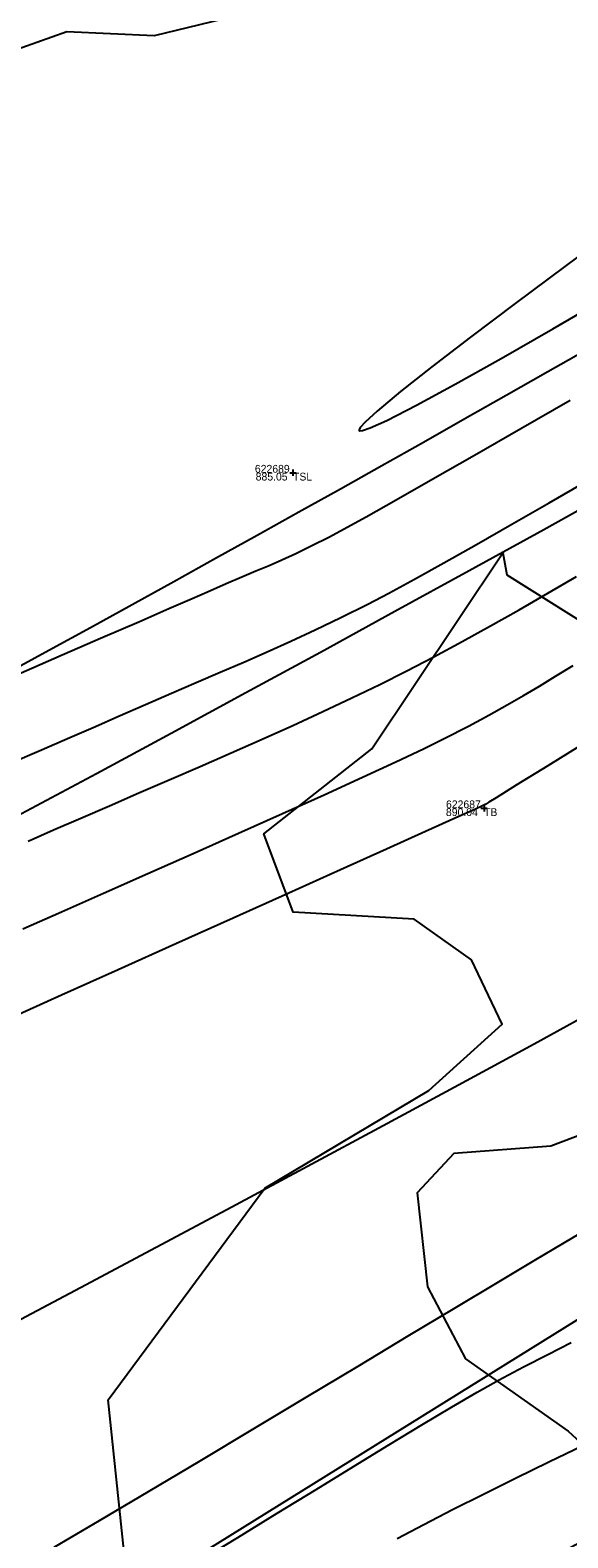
# Model space of a CAD drawing. Extents: x 1957117 to 1971063, y 701601 to 715861.
# Drawn here: x 1966989.5 to 1967013.6, y 709704.8 to 709772.4 of the extents above; entities that cross this region are included whole.
import ezdxf

# ---------------------------------------------------------------- set-up
doc = ezdxf.new("R2010")
doc.units = 0
for name, color, linetype in [('DT_X_Contour_Major', 7, 'Continuous'), ('DT_X_Contour_Minor', 7, 'Continuous'), ('GE_X_CL_20', 7, 'Continuous'), ('PV_P_Drive', 7, 'Continuous'), ('PV_P_Shoulder', 7, 'Continuous'), ('RS_Raster1', 7, 'Continuous'), ('RW_X_Esmt_RR', 7, 'Continuous'), ('RW_X_Fee_RW', 7, 'Continuous'), ('SC_Scratch1', 7, 'Continuous'), ('SC_Shading5', 7, 'Continuous'), ('VG_X_Tree_Line_Rt', 7, 'Continuous')]:
    doc.layers.add(name, color=color, linetype=linetype)

msp = doc.modelspace()

# ---------------------------------------------------------------- linework, layer by layer
at = {"layer": 'DT_X_Contour_Major'}
for points in [[(1967015.9, 709763.555), (1967013.498, 709761.78), (1967011.273, 709760.122), (1967009.272, 709758.614), (1967007.542, 709757.287), (1967006.131, 709756.174), (1967005.086, 709755.306), (1967004.545, 709754.81), (1967004.328, 709754.565), (1967004.278, 709754.466), (1967004.283, 709754.436), (1967004.311, 709754.419), (1967004.433, 709754.429), (1967004.779, 709754.548), (1967005.522, 709754.886), (1967006.856, 709755.57), (1967008.584, 709756.508), (1967010.641, 709757.66), (1967012.965, 709758.988), (1967015.493, 709760.451)], [(1967015.9, 709763.555), (1967013.498, 709761.78), (1967011.273, 709760.122), (1967009.272, 709758.614), (1967007.542, 709757.287), (1967006.131, 709756.174), (1967005.086, 709755.306), (1967004.545, 709754.81), (1967004.328, 709754.565), (1967004.278, 709754.466), (1967004.283, 709754.436), (1967004.311, 709754.419), (1967004.433, 709754.429), (1967004.779, 709754.548), (1967005.522, 709754.886), (1967006.856, 709755.57), (1967008.584, 709756.508), (1967010.641, 709757.66), (1967012.965, 709758.988), (1967015.493, 709760.451)], [(1967014.599, 709740.551), (1967012.734, 709739.4), (1967011.32, 709738.528), (1967010.418, 709737.971), (1967010.092, 709737.77), (1967009.956, 709737.688), (1967009.817, 709737.612), (1967009.492, 709737.464), (1967008.616, 709737.069), (1967007.263, 709736.46), (1967005.513, 709735.672), (1967003.44, 709734.739), (1967001.123, 709733.697), (1966998.637, 709732.579), (1966996.061, 709731.42), (1966993.47, 709730.256), (1966990.942, 709729.119), (1966988.554, 709728.045)], [(1967014.599, 709740.551), (1967012.734, 709739.4), (1967011.32, 709738.528), (1967010.418, 709737.971), (1967010.092, 709737.77), (1967009.956, 709737.688), (1967009.817, 709737.612), (1967009.492, 709737.464), (1967008.616, 709737.069), (1967007.263, 709736.46), (1967005.513, 709735.672), (1967003.44, 709734.739), (1967001.123, 709733.697), (1966998.637, 709732.579), (1966996.061, 709731.42), (1966993.47, 709730.256), (1966990.942, 709729.119), (1966988.554, 709728.045)], [(1966990.61, 709704.378), (1966992.641, 709705.575), (1966994.838, 709706.877), (1966997.148, 709708.252), (1966999.519, 709709.669), (1967001.899, 709711.095), (1967004.237, 709712.498), (1967006.482, 709713.845), (1967008.58, 709715.105), (1967010.481, 709716.244), (1967012.132, 709717.232), (1967013.482, 709718.034), (1967014.479, 709718.62)], [(1966990.61, 709704.378), (1966992.641, 709705.575), (1966994.838, 709706.877), (1966997.148, 709708.252), (1966999.519, 709709.669), (1967001.899, 709711.095), (1967004.237, 709712.498), (1967006.482, 709713.845), (1967008.58, 709715.105), (1967010.481, 709716.244), (1967012.132, 709717.232), (1967013.482, 709718.034), (1967014.479, 709718.62)]]:
    msp.add_lwpolyline(points, dxfattribs=at)
at = {"layer": 'DT_X_Contour_Minor'}
for points in [[(1966988.987, 709743.51), (1966990.97, 709744.371), (1966992.791, 709745.162), (1966994.403, 709745.862), (1966995.754, 709746.45), (1966996.796, 709746.904), (1966997.479, 709747.205), (1966998.316, 709747.572), (1966999.028, 709747.876), (1966999.656, 709748.14), (1967000.24, 709748.388), (1967000.821, 709748.641), (1967001.44, 709748.923), (1967002.137, 709749.257), (1967002.952, 709749.666), (1967003.579, 709750.003), (1967004.592, 709750.566), (1967005.942, 709751.327), (1967007.58, 709752.259), (1967009.458, 709753.333), (1967011.527, 709754.52), (1967013.739, 709755.792)], [(1966988.987, 709743.51), (1966990.97, 709744.371), (1966992.791, 709745.162), (1966994.403, 709745.862), (1966995.754, 709746.45), (1966996.796, 709746.904), (1966997.479, 709747.205), (1966998.316, 709747.572), (1966999.028, 709747.876), (1966999.656, 709748.14), (1967000.24, 709748.388), (1967000.821, 709748.641), (1967001.44, 709748.923), (1967002.137, 709749.257), (1967002.952, 709749.666), (1967003.579, 709750.003), (1967004.592, 709750.566), (1967005.942, 709751.327), (1967007.58, 709752.259), (1967009.458, 709753.333), (1967011.527, 709754.52), (1967013.739, 709755.792)], [(1966988.649, 709739.518), (1966990.034, 709740.116), (1966991.312, 709740.67), (1966992.461, 709741.171), (1966993.459, 709741.611), (1966994.698, 709742.157), (1966995.865, 709742.662), (1966996.977, 709743.137), (1966998.052, 709743.595), (1966999.106, 709744.048), (1967000.157, 709744.507), (1967001.221, 709744.986), (1967002.316, 709745.494), (1967003.46, 709746.046), (1967004.668, 709746.652), (1967005.61, 709747.147), (1967006.756, 709747.77), (1967008.076, 709748.502), (1967009.543, 709749.329), (1967011.128, 709750.232), (1967012.804, 709751.193), (1967014.541, 709752.197)], [(1966988.649, 709739.518), (1966990.034, 709740.116), (1966991.312, 709740.67), (1966992.461, 709741.171), (1966993.459, 709741.611), (1966994.698, 709742.157), (1966995.865, 709742.662), (1966996.977, 709743.137), (1966998.052, 709743.595), (1966999.106, 709744.048), (1967000.157, 709744.507), (1967001.221, 709744.986), (1967002.316, 709745.494), (1967003.46, 709746.046), (1967004.668, 709746.652), (1967005.61, 709747.147), (1967006.756, 709747.77), (1967008.076, 709748.502), (1967009.543, 709749.329), (1967011.128, 709750.232), (1967012.804, 709751.193), (1967014.541, 709752.197)], [(1966989.438, 709736.018), (1966990.585, 709736.525), (1966991.805, 709737.057), (1966993.084, 709737.611), (1966994.41, 709738.185), (1966995.771, 709738.773), (1966997.154, 709739.374), (1966998.546, 709739.984), (1966999.934, 709740.599), (1967001.307, 709741.216), (1967002.651, 709741.832), (1967003.953, 709742.443), (1967005.202, 709743.047), (1967006.384, 709743.639), (1967007.633, 709744.289), (1967008.897, 709744.969), (1967010.173, 709745.673), (1967011.456, 709746.398), (1967012.743, 709747.139), (1967014.03, 709747.89)], [(1966989.438, 709736.018), (1966990.585, 709736.525), (1966991.805, 709737.057), (1966993.084, 709737.611), (1966994.41, 709738.185), (1966995.771, 709738.773), (1966997.154, 709739.374), (1966998.546, 709739.984), (1966999.934, 709740.599), (1967001.307, 709741.216), (1967002.651, 709741.832), (1967003.953, 709742.443), (1967005.202, 709743.047), (1967006.384, 709743.639), (1967007.633, 709744.289), (1967008.897, 709744.969), (1967010.173, 709745.673), (1967011.456, 709746.398), (1967012.743, 709747.139), (1967014.03, 709747.89)], [(1966989.196, 709732.094), (1966990.931, 709732.859), (1966992.818, 709733.692), (1966994.805, 709734.571), (1966996.839, 709735.473), (1966998.871, 709736.378), (1967000.848, 709737.263), (1967002.718, 709738.107), (1967004.43, 709738.887), (1967005.932, 709739.581), (1967007.173, 709740.168), (1967008.1, 709740.625), (1967009.18, 709741.185), (1967010.102, 709741.679), (1967010.91, 709742.129), (1967011.649, 709742.555), (1967012.361, 709742.979), (1967013.091, 709743.421), (1967013.881, 709743.904)], [(1966989.196, 709732.094), (1966990.931, 709732.859), (1966992.818, 709733.692), (1966994.805, 709734.571), (1966996.839, 709735.473), (1966998.871, 709736.378), (1967000.848, 709737.263), (1967002.718, 709738.107), (1967004.43, 709738.887), (1967005.932, 709739.581), (1967007.173, 709740.168), (1967008.1, 709740.625), (1967009.18, 709741.185), (1967010.102, 709741.679), (1967010.91, 709742.129), (1967011.649, 709742.555), (1967012.361, 709742.979), (1967013.091, 709743.421), (1967013.881, 709743.904)], [(1966997.063, 709703.736), (1966998.839, 709704.816), (1967000.61, 709705.899), (1967002.348, 709706.965), (1967004.026, 709707.994), (1967005.614, 709708.964), (1967007.086, 709709.857), (1967008.414, 709710.65), (1967009.57, 709711.324), (1967010.525, 709711.859), (1967011.654, 709712.459), (1967012.74, 709713.02), (1967013.792, 709713.548)], [(1966997.063, 709703.736), (1966998.839, 709704.816), (1967000.61, 709705.899), (1967002.348, 709706.965), (1967004.026, 709707.994), (1967005.614, 709708.964), (1967007.086, 709709.857), (1967008.414, 709710.65), (1967009.57, 709711.324), (1967010.525, 709711.859), (1967011.654, 709712.459), (1967012.74, 709713.02), (1967013.792, 709713.548)], [(1967005.978, 709704.76), (1967007.177, 709705.396), (1967008.473, 709706.064), (1967009.85, 709706.758), (1967011.291, 709707.471), (1967012.781, 709708.199), (1967014.303, 709708.937)], [(1967005.978, 709704.76), (1967007.177, 709705.396), (1967008.473, 709706.064), (1967009.85, 709706.758), (1967011.291, 709707.471), (1967012.781, 709708.199), (1967014.303, 709708.937)]]:
    msp.add_lwpolyline(points, dxfattribs=at)
at = {"layer": 'GE_X_CL_20'}
msp.add_arc((1966097.625, 711403.626), 1909.859, 292.487031, 307.269944, dxfattribs=at)
at = {"layer": 'PV_P_Drive'}
for p, q in [((1967001.315, 709752.687), (1967001.315, 709752.395)), ((1967001.169, 709752.541), (1967001.461, 709752.541)), ((1967001.315, 709752.541), (1967001.315, 709752.541)), ((1967009.734, 709737.5), (1967010.026, 709737.5)), ((1967009.88, 709737.646), (1967009.88, 709737.354)), ((1967009.88, 709737.5), (1967009.88, 709737.5))]:
    msp.add_line(p, q, dxfattribs=at)
at = {"layer": 'RW_X_Esmt_RR'}
for centre, radius, start, end in [((1966217.488, 711154.824), 1608.144, 291.792397, 311.285621), ((1966097.625, 711403.626), 1889.859, 292.487031, 307.269944), ((1966097.625, 711403.626), 1939.859, 292.487031, 307.269944)]:
    msp.add_arc(centre, radius, start, end, dxfattribs=at)
at = {"layer": 'RW_X_Fee_RW'}
msp.add_lwpolyline([(1963881.046, 707276.431), (1964172.578, 707701.964), (1964668.324, 708419.582), (1964735.207, 708501.875), (1964966.496, 708718.802), (1965107.468, 708816.338), (1965585.552, 709094.216), (1966091.861, 709326.705), (1966247.281, 709386.816), (1966633.174, 709551.737), (1966943.202, 709670.565), (1967172.032, 709812.662), (1967935.697, 710373.174), (1968346.714, 710683.963), (1968484.345, 710796.182), (1968743.632, 711067.038), (1968903.937, 711275.819), (1969041.222, 711501.316), (1969638.166, 712572.015), (1970019.077, 713196.718)], dxfattribs=at)
at = {"layer": 'SC_Shading5'}
for points in [[(1963589.678, 706586.994), (1963626.625, 706689.548), (1963651.76, 706746.832), (1963668.09, 706778.596), (1963682.768, 706805.402), (1963734.424, 706911.594), (1963826.849, 707116.717), (1963877.258, 707215.645), (1963964.981, 707354.472), (1964070.526, 707509.355), (1964132.574, 707601.994), (1964163.9, 707642.169), (1964191.2, 707685.167), (1964278.98, 707807.131), (1964326.11, 707874.364), (1964396.427, 707968.962), (1964508.519, 708133.679), (1964655.588, 708336.552), (1964745.319, 708429.172), (1964840.327, 708522.317), (1964988.178, 708660.245), (1965089.796, 708739.041), (1965251.743, 708835.216), (1965415.807, 708922.048), (1965866.2, 709149.38), (1966173.543, 709294.131), (1966283.627, 709338.196), (1966534.003, 709419.214), (1966689.084, 709471.266), (1967008.468, 709641.817), (1967166.677, 709750.124), (1967422.113, 709931.083), (1967818.707, 710198.831), (1968187.021, 710459.852), (1968360.589, 710592.493), (1968496.543, 710707.847), (1968606.427, 710809.378), (1968733.391, 710937.091), (1968807.28, 711025.4), (1968843.008, 711077.094), (1968863.233, 711106.099), (1968909.747, 711171.311), (1968974.133, 711279.559), (1969130.932, 711546.915), (1969247.433, 711744.686), (1969402.714, 712016.424), (1969505.287, 712191.789), (1969666.311, 712460.805), (1969771.586, 712639.896), (1969880.058, 712820.917), (1969964.994, 712955.706), (1969990.005, 713000.084), (1970030.065, 713068.479)], [(1963609.915, 706579.703), (1963646.615, 706681.572), (1963671.193, 706737.585), (1963687.092, 706768.511), (1963701.884, 706795.526), (1963753.906, 706902.469), (1963846.249, 707107.41), (1963895.973, 707204.994), (1963982.966, 707342.667), (1964088.35, 707497.312), (1964150.015, 707589.379), (1964181.502, 707629.761), (1964209.024, 707673.109), (1964296.517, 707794.674), (1964343.552, 707861.772), (1964413.958, 707956.489), (1964526.123, 708121.313), (1964672.104, 708322.686), (1964760.576, 708414.006), (1964855.195, 708506.77), (1965002.134, 708643.847), (1965101.925, 708721.226), (1965262.272, 708816.451), (1965425.685, 708902.939), (1965875.63, 709130.044), (1966182.13, 709274.398), (1966290.944, 709317.954), (1966540.737, 709398.785), (1966697.632, 709451.445), (1967019.644, 709623.399), (1967178.971, 709732.471), (1967434.35, 709913.39), (1967830.945, 710181.14), (1968199.774, 710442.525), (1968374.086, 710575.735), (1968510.806, 710691.739), (1968621.36, 710793.889), (1968749.296, 710922.58), (1968824.413, 711012.355), (1968860.678, 711064.827), (1968880.812, 711093.701), (1968927.778, 711159.547), (1968992.655, 711268.62), (1969149.476, 711536.015), (1969266.039, 711733.891), (1969421.336, 712005.657), (1969523.8, 712180.835), (1969684.812, 712449.831), (1969790.084, 712628.917), (1969898.385, 712809.653), (1969983.474, 712944.685), (1970008.657, 712989.367), (1970048.626, 713057.607)]]:
    msp.add_spline(points, degree=3, dxfattribs=at)
at = {"layer": 'VG_X_Tree_Line_Rt'}
for points in [[(1967017.169, 709797.57), (1967018.769, 709791.251), (1967012.875, 709783.562), (1967008.949, 709779.586), (1967004.581, 709776.22), (1967001.688, 709773.739), (1966995.09, 709772.125), (1966991.172, 709772.297), (1966985.779, 709770.398), (1966983.759, 709767.587), (1966982.509, 709764.961), (1966979.567, 709763.294), (1966976.659, 709765.319), (1966971.64, 709773.015)], [(1966993.776, 709703.833), (1966993.027, 709710.979), (1967000.048, 709720.475), (1967007.411, 709724.851), (1967010.693, 709727.827), (1967009.32, 709730.698), (1967006.742, 709732.521), (1967001.317, 709732.848), (1967000.001, 709736.36), (1967004.848, 709740.162), (1967010.72, 709748.95), (1967010.72, 709748.95), (1967010.904, 709747.969), (1967021.08, 709741.576)], [(1967058.605, 709716.402), (1967054.481, 709713.731), (1967052.12, 709718.812), (1967051.844, 709722.704), (1967049.551, 709728.119), (1967048.56, 709728.751), (1967042.391, 709727.259), (1967038.82, 709726.189), (1967034.892, 709724.603), (1967026.849, 709720.725), (1967021.771, 709722.443), (1967017.729, 709724.186), (1967012.877, 709722.358), (1967008.531, 709722.022), (1967006.887, 709720.257), (1967007.352, 709716.044), (1967009.046, 709712.815), (1967013.657, 709709.584), (1967017.304, 709706.237), (1967008.18, 709701.409)]]:
    msp.add_lwpolyline(points, dxfattribs=at)

# ---------------------------------------------------------------- texts
at = {"layer": 'PV_P_Shoulder'}
for s, p in [('885.05', (1966999.642, 709752.191)), ('890.04', (1967008.171, 709737.15))]:
    msp.add_text(s, height=0.35, dxfattribs=at).set_placement(p)
at = {"layer": 'RS_Raster1'}
for s, p in [('622689', (1966999.606, 709752.541)), ('622687', (1967008.174, 709737.5))]:
    msp.add_text(s, height=0.35, dxfattribs=at).set_placement(p)
at = {"layer": 'SC_Scratch1'}
for s, p in [('TSL', (1967001.315, 709752.191)), ('TB', (1967009.88, 709737.15))]:
    msp.add_text(s, height=0.35, dxfattribs=at).set_placement(p)

doc.saveas('drawing.dxf')
